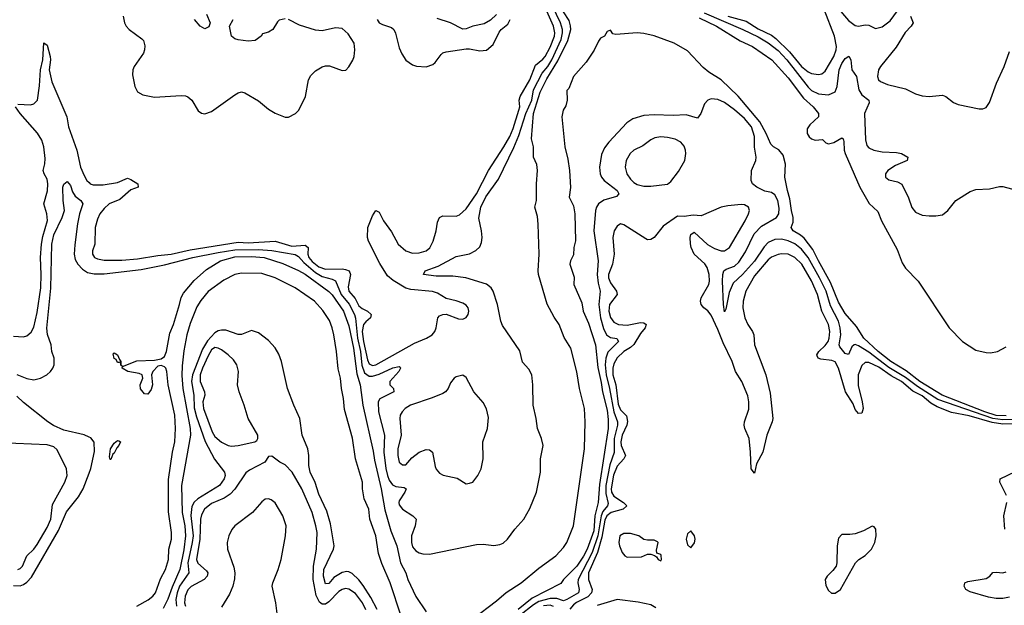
# Model space of a CAD drawing. Header units: inches. Extents: x 1449094 to 1618372, y 389908 to 534307.
# Tile 327 of 494: x 1559586 to 1565459, y 472116 to 475609. Entities that reach past the tile are written whole.
import ezdxf

# ---------------------------------------------------------------- set-up
doc = ezdxf.new("R2010")
doc.units = ezdxf.units.IN
doc.header["$MEASUREMENT"] = 0
doc.layers.add('B5457', color=7, linetype='Continuous')
doc.layers.add('B5467', color=7, linetype='Continuous')

msp = doc.modelspace()

# ---------------------------------------------------------------- linework, layer by layer
at = {"layer": 'B5457', "color": 5}
for points, elevation in [([(1559575.2, 475104.8), (1559650, 475101.7), (1559670, 475106.3), (1559691.7, 475128.3), (1559705.1, 475214.9), (1559711, 475309), (1559724.1, 475370), (1559730, 475470.6), (1559750, 475457.1), (1559767.5, 475390), (1559770.6, 475370), (1559762.7, 475310), (1559778.9, 475238.9), (1559867.5, 475030), (1559878.1, 474970), (1559927.3, 474830), (1559950, 474730.3), (1559970, 474678.9), (1559986.7, 474650), (1560000, 474637.3)], 480), ([(1559550, 473720.3), (1559610, 473717.5), (1559630, 473723.5), (1559654.6, 473745.4), (1559670, 473774), (1559690, 473863), (1559711.9, 474010), (1559714.5, 474090), (1559710.6, 474190), (1559716.7, 474270), (1559724.2, 474315.8), (1559751.7, 474411.7), (1559749.3, 474450), (1559730.6, 474510), (1559752.5, 474587.5), (1559755.2, 474630), (1559750, 474658.7), (1559731.6, 474690), (1559725.8, 474710), (1559736.6, 474750), (1559738, 474782), (1559730.6, 474850), (1559719.1, 474890), (1559692, 474932), (1559589.4, 475050), (1559561.4, 475090)], 480), ([(1559570, 473492.7), (1559630, 473467.9), (1559670, 473461.7), (1559710, 473470.7), (1559748.7, 473490), (1559769.8, 473510), (1559783.9, 473530), (1559791.1, 473550), (1559791.2, 473590), (1559777.7, 473630), (1559773.8, 473670), (1559752, 473732), (1559748.2, 473768.2), (1559771.8, 474008.2), (1559779, 474270), (1559790, 474325), (1559839.1, 474430), (1559853, 474470), (1559844.9, 474530), (1559844.7, 474610), (1559850, 474628.2), (1559870, 474643.6), (1559890, 474619.3), (1559901.9, 474581.9), (1559916.6, 474556.6), (1559950.2, 474530), (1559963.7, 474510), (1559943.4, 474450), (1559931.3, 474391.3), (1559914.7, 474265.3), (1559912, 474210), (1559918.1, 474178.1), (1559932.6, 474150), (1559960.2, 474120.2), (1559990, 474101.6), (1560000, 474099.4)], 460), ([(1560000, 473119.2), (1559970, 473132.8), (1559850, 473159.9), (1559788.3, 473188.3), (1559754.5, 473210), (1559610, 473325), (1559570, 473362.7)], 460), ([(1559575.1, 472330), (1559590, 472336.1), (1559603.9, 472350), (1559628.4, 472411.6), (1559670, 472451.6), (1559690, 472478.3), (1559750, 472579.7), (1559771.2, 472630), (1559782.8, 472717.2), (1559856, 472850), (1559869.7, 472890), (1559864.7, 472930), (1559810, 473043.1), (1559790, 473061.8), (1559750, 473073.8), (1559470, 473084.6)], 480), ([(1559550, 472233), (1559590, 472232.7), (1559610, 472239.9), (1559630, 472253.3), (1559656.2, 472283.8), (1559817.3, 472562.7), (1559865.7, 472674.3), (1559937, 472763), (1559965.3, 472810), (1560000, 472904.3)], 460)]:
    msp.add_lwpolyline(points, dxfattribs=dict(at, elevation=elevation))
at = {"layer": 'B5467', "color": 5}
for points, elevation in [([(1564390, 475769.4), (1564530, 475604.6), (1564570, 475573.5), (1564590, 475570.2), (1564630, 475579), (1564650, 475577), (1564690, 475556.9), (1564730, 475566.2), (1564777.6, 475602.4), (1564850, 475698.9)], 480), ([(1560000, 474099.4), (1560030, 474093), (1560090, 474093.9), (1560310, 474119.9), (1560450, 474145.9), (1560619.2, 474190), (1560770, 474220.6), (1560870, 474236.1), (1561010, 474238.2), (1561090, 474232.1), (1561230, 474208.5), (1561250, 474196.5), (1561280.5, 474160.5), (1561350, 474100.7), (1561390, 474076.8), (1561450, 474060.7), (1561470.6, 474050.6), (1561504.1, 473970), (1561552.4, 473912.4), (1561584, 473850), (1561589.6, 473829.6), (1561601.2, 473710), (1561618.2, 473630), (1561627.8, 473547.8), (1561643.4, 473503.4), (1561670, 473483.4), (1561690, 473482.5), (1561730, 473493.6), (1561812.5, 473532.5), (1561850, 473540.7), (1561856.4, 473536.4), (1561858.2, 473530), (1561847.1, 473510), (1561793.5, 473450), (1561793.8, 473430), (1561816.5, 473410), (1561818.9, 473390), (1561733.5, 473346.5), (1561725, 473330), (1561725.7, 473270), (1561761.8, 473130), (1561757.4, 473030), (1561770, 472931.8), (1561779.8, 472890), (1561790, 472862.3), (1561810, 472834.1), (1561830, 472824.5), (1561879.1, 472819.1), (1561891.5, 472811.5), (1561884.1, 472790), (1561850, 472738.4), (1561847, 472730), (1561850, 472714.8), (1561870, 472688.8), (1561930.8, 472650), (1561950.4, 472630), (1561945.3, 472590), (1561922.8, 472530), (1561922.9, 472490), (1561930, 472464.9), (1561950, 472441.3), (1561970, 472428.2), (1561990, 472422), (1562030, 472420.5), (1562310, 472478.7), (1562350, 472480.3), (1562413.5, 472473.5), (1562450, 472478.3), (1562470, 472487.4), (1562496.3, 472510), (1562540.5, 472570), (1562593.5, 472630), (1562630, 472692.7), (1562669, 472790), (1562693.3, 472910), (1562692.1, 472990), (1562708.3, 473070), (1562698.5, 473110), (1562674, 473170), (1562666, 473230), (1562648, 473310), (1562647.2, 473430), (1562640.5, 473490), (1562623.9, 473523.9), (1562585.8, 473565.8), (1562570, 473634.5), (1562465.1, 473785.1), (1562455.8, 473810), (1562435.8, 473910), (1562409.9, 473989.9), (1562398.9, 474010), (1562370, 474031), (1562248.3, 474068.4), (1562170, 474079.2), (1562070, 474079.9), (1561994, 474090), (1562005.1, 474110), (1562081.5, 474138.5), (1562190, 474195.5), (1562270, 474213), (1562307.4, 474232.6), (1562330, 474254), (1562340.8, 474279.2), (1562344.6, 474310), (1562341.3, 474350), (1562325.4, 474425.4), (1562336.4, 474490), (1562367.2, 474552.8), (1562441.5, 474658.5), (1562533.6, 474846.4), (1562562.6, 474917.4), (1562606.1, 475050), (1562641.3, 475130), (1562651, 475190), (1562703, 475290), (1562737.4, 475330), (1562761, 475370), (1562815.8, 475490), (1562824.7, 475530), (1562823.8, 475550), (1562812.9, 475590), (1562763.6, 475690)], 460), ([(1560000, 474637.3), (1560007.6, 474630), (1560024.2, 474624.2), (1560084, 474624), (1560170, 474637.2), (1560230, 474663.2), (1560250, 474656.3), (1560290.5, 474629.5), (1560293.4, 474610), (1560250, 474594.8), (1560183.8, 474536.2), (1560120.3, 474510), (1560090, 474483.1), (1560065, 474450), (1560050, 474419.6), (1560036.6, 474370), (1560034.7, 474270), (1560021.6, 474230), (1560021.2, 474210), (1560033.4, 474190), (1560050, 474181.7), (1560090, 474175.1), (1560195, 474175), (1560290, 474181.9), (1560410, 474202.9), (1560490, 474210.7), (1560603.4, 474236.6), (1560890, 474282.5), (1560950, 474277.7), (1561110, 474287.8), (1561210, 474258.4), (1561290, 474263.8), (1561306.6, 474250), (1561305.3, 474210), (1561310.1, 474190), (1561330, 474165.7), (1561370, 474135.2), (1561410, 474121.9), (1561510, 474122.1), (1561530, 474119.9), (1561550.9, 474110), (1561558.5, 474090), (1561544.9, 474015.1), (1561548.6, 473990), (1561586.6, 473946.6), (1561610, 473901.4), (1561630, 473885.3), (1561661.4, 473870), (1561682.3, 473850), (1561678.2, 473830), (1561650, 473807.7), (1561637.8, 473790), (1561630, 473750), (1561636.4, 473690), (1561660.5, 473580.5), (1561670, 473556.4), (1561690, 473546.3), (1561710, 473550.1), (1561940.3, 473679.7), (1562013, 473710), (1562046.6, 473730), (1562062, 473750), (1562069.7, 473770), (1562079.6, 473830), (1562090, 473841.6), (1562110, 473850.4), (1562130, 473852.4), (1562203.8, 473823.8), (1562230, 473822), (1562250, 473833), (1562260.5, 473850), (1562265.1, 473870), (1562261.3, 473890), (1562250, 473907), (1562230, 473918.7), (1562190, 473932.8), (1562130, 473946), (1562077.4, 473977.4), (1562047.6, 473987.6), (1561919.8, 473999.8), (1561890, 474006.6), (1561813.2, 474053.2), (1561780.6, 474080.6), (1561734.1, 474154.1), (1561667.6, 474287.6), (1561660.8, 474310), (1561662.5, 474370), (1561690, 474438.3), (1561710, 474470.4), (1561730, 474460.3), (1561756.1, 474410), (1561803.3, 474343.3), (1561844.5, 474270), (1561890, 474231.1), (1561930, 474217.1), (1561970, 474217.8), (1562010, 474230.1), (1562032.3, 474247.7), (1562052.9, 474287), (1562071.2, 474348.8), (1562078, 474402), (1562090, 474428.7), (1562110, 474438.8), (1562190, 474437.8), (1562210, 474444.2), (1562250, 474480.2), (1562310, 474569.4), (1562381.6, 474710), (1562474.3, 474850), (1562510, 474913.1), (1562530, 474960.5), (1562563.8, 475070), (1562568.7, 475090), (1562564.9, 475130), (1562572.1, 475150), (1562628.2, 475250), (1562662.5, 475337.5), (1562707, 475373), (1562719.9, 475390), (1562750, 475445.4), (1562775.7, 475510), (1562777.6, 475530), (1562770, 475570.6), (1562730, 475660.5)], 480), ([(1560204, 475630), (1560210.6, 475590), (1560222, 475570), (1560239.1, 475550), (1560315.4, 475495.4), (1560324.4, 475484.4), (1560333.4, 475453.4), (1560331.8, 475430), (1560324, 475410), (1560268.8, 475330), (1560261.1, 475310), (1560259.9, 475279.9), (1560274, 475210), (1560290, 475179.1), (1560321.6, 475161.6), (1560390, 475146.9), (1560550, 475156.9), (1560574.8, 475154.8), (1560590, 475148.9), (1560612.2, 475130), (1560650, 475064.9), (1560670, 475050.5), (1560690, 475048.4), (1560730, 475062.4), (1560870, 475161.3), (1560890, 475173), (1560910, 475178), (1560930, 475173), (1561010, 475125.5), (1561070, 475076.3), (1561110, 475050.7), (1561170, 475027.3), (1561190, 475027.3), (1561231.2, 475048.8), (1561252, 475070), (1561291.6, 475150), (1561309.8, 475250.2), (1561323.3, 475276.7), (1561350, 475304.9), (1561390, 475328.5), (1561410, 475333.4), (1561433.7, 475333.7), (1561510, 475306.4), (1561531.2, 475308.8), (1561550, 475327.3), (1561573.3, 475366.7), (1561581.3, 475390), (1561586.3, 475430), (1561581.6, 475470), (1561545.5, 475525.5), (1561510, 475556.9), (1561470, 475561.5), (1561390, 475543.1), (1561350, 475546), (1561255.5, 475575.5), (1561190, 475609.7)], 520), ([(1560701.3, 475641.3), (1560722.8, 475590), (1560714.4, 475565.6), (1560690, 475555.3), (1560662, 475570), (1560628.7, 475610)], 520), ([(1562430, 475639.5), (1562394.3, 475605.7), (1562356.4, 475583.6), (1562289.3, 475570.7), (1562250, 475554), (1562230, 475551.8), (1562156, 475590), (1562075.5, 475615.5)], 520), ([(1562290, 472034.8), (1562430, 472141.6), (1562488.4, 472191.6), (1562576.8, 472250), (1562682.3, 472337.7), (1562784.2, 472410), (1562830, 472460.2), (1562849.8, 472490), (1562888.7, 472590), (1562954.7, 473050), (1562959, 473210), (1562954.7, 473290), (1562925.7, 473410), (1562910, 473509.2), (1562873.7, 473650), (1562833.6, 473713.6), (1562803.5, 473790), (1562774.2, 473834.2), (1562732.9, 473912.9), (1562681.6, 474090), (1562678.9, 474110), (1562684.8, 474210), (1562679.1, 474390), (1562674.1, 474434.1), (1562658.7, 474490), (1562668.6, 474531.4), (1562668.7, 474630), (1562674.8, 474710), (1562670, 474745.1), (1562651.9, 474790), (1562650.5, 474850), (1562639.2, 474899.2), (1562650.7, 475050), (1562690, 475177), (1562730, 475255.6), (1562796.4, 475363.6), (1562854.8, 475485.2), (1562873.1, 475550), (1562872.4, 475572.4), (1562863.4, 475603.4), (1562830, 475655.4)], 440), ([(1563639.9, 475619.9), (1563742.7, 475570), (1563883.3, 475483.3), (1563957.4, 475450), (1564073.2, 475370), (1564170, 475261.6), (1564261.9, 475141.9), (1564318.6, 475090), (1564351, 475050), (1564350.1, 475030), (1564298.8, 474981.2), (1564282.9, 474957.1), (1564282.4, 474930), (1564294.6, 474910), (1564310, 474897.4), (1564330, 474891.3), (1564373.8, 474893.8), (1564395.1, 474875.1), (1564410, 474868.9), (1564443, 474877), (1564490, 474903.7), (1564497.5, 474897.5), (1564502, 474882), (1564503.7, 474830), (1564510.1, 474810), (1564597.6, 474610), (1564653.4, 474513.4), (1564704.1, 474464.1), (1564726, 474410), (1564819.1, 474239.1), (1564850, 474159), (1564870, 474126.1), (1564945.2, 474050), (1565130, 473770.4), (1565210, 473690.4), (1565290, 473638.4), (1565350, 473623), (1565377.5, 473622.5), (1565418, 473630), (1565470, 473658)], 440), ([(1563669.1, 475649.1), (1563899.5, 475550), (1563990, 475506.2), (1564050, 475471.5), (1564110, 475424.6), (1564161.4, 475370), (1564290, 475206), (1564310, 475186.5), (1564350, 475166.5), (1564410, 475161.3), (1564450, 475179.3), (1564463.1, 475210), (1564474.1, 475310), (1564490, 475348.2), (1564510, 475377.7), (1564532, 475392), (1564542.9, 475370), (1564550.2, 475310.2), (1564577.6, 475270), (1564591.7, 475190), (1564610, 475160.5), (1564650.2, 475130), (1564653.7, 475113.7), (1564625.3, 475050), (1564631.9, 474891.9), (1564639.2, 474859.2), (1564650, 474844.6), (1564680.7, 474830), (1564730, 474820.6), (1564816.9, 474816.9), (1564844.9, 474810), (1564884, 474790), (1564878.8, 474770), (1564810, 474738.7), (1564764.9, 474710), (1564750.7, 474690), (1564750.8, 474670), (1564770, 474654), (1564822, 474642), (1564848.6, 474628.6), (1564886.9, 474546.9), (1564907.8, 474487.8), (1564930, 474461.6), (1564970, 474443.8), (1565010, 474438.4), (1565050, 474438.4), (1565090, 474446), (1565122, 474470), (1565169.7, 474530.3), (1565255.6, 474584.4), (1565290, 474596.9), (1565370, 474599.5), (1565430, 474614.9), (1565450, 474614.9), (1565531.7, 474591.7)], 460), ([(1563810, 475629.2), (1563920.1, 475600.1), (1563990, 475555.1), (1564070, 475516.7), (1564097.2, 475497.2), (1564177.4, 475417.3), (1564250, 475328.9), (1564290, 475297.2), (1564310, 475287.9), (1564350, 475282.2), (1564370, 475286.8), (1564390, 475302.3), (1564442.5, 475390), (1564456.2, 475430), (1564458.3, 475450), (1564446.2, 475510), (1564383.6, 475670)], 480), ([(1564900.2, 475630), (1564914.7, 475590), (1564904, 475570), (1564867.4, 475532.6), (1564813.9, 475446.1), (1564719.7, 475330), (1564709.4, 475310), (1564702.9, 475270), (1564709.2, 475250), (1564720.3, 475240.3), (1564761.6, 475221.6), (1564870, 475196), (1564930, 475166.7), (1564970, 475154), (1565010.3, 475150.3), (1565090, 475158.5), (1565110, 475150.3), (1565155.1, 475115.1), (1565183.9, 475103.9), (1565310, 475077.1), (1565330, 475077.3), (1565350, 475086), (1565370, 475116), (1565412.7, 475230), (1565458, 475330), (1565490, 475419.1)], 480), ([(1561170, 475614), (1561134.2, 475605.8), (1561123.1, 475596.9), (1561096, 475550), (1561070, 475535.3), (1561035.3, 475524.7), (1561026, 475510), (1560990, 475485.6), (1560950, 475480.9), (1560890, 475489), (1560870, 475495.3), (1560849.2, 475510), (1560838, 475570), (1560859, 475610)], 520), ([(1561719.3, 475610), (1561730.7, 475590), (1561750, 475579.5), (1561803.2, 475563.2), (1561818.3, 475550), (1561828.4, 475528.4), (1561850, 475440.7), (1561865, 475404.9), (1561890, 475367.7), (1561930, 475339.3), (1561952.5, 475332.5), (1562010, 475328.2), (1562050, 475341.6), (1562065.4, 475354.6), (1562099.4, 475400.6), (1562110, 475410.4), (1562130, 475418), (1562250, 475436), (1562270, 475436), (1562330, 475422.8), (1562370, 475426.8), (1562410, 475461), (1562445.4, 475534.6), (1562458, 475550), (1562498, 475582), (1562511.5, 475610)], 520), ([(1565470, 473245.4), (1565411, 473249), (1565342.8, 473270), (1565089, 473369), (1564954.9, 473450), (1564874.4, 473514.4), (1564783.1, 473570), (1564706.7, 473630), (1564621.1, 473710), (1564578, 473778), (1564510, 473857.1), (1564470, 473924.1), (1564422.1, 474042.1), (1564350, 474169.9), (1564317.3, 474237.3), (1564265.3, 474305.3), (1564244.4, 474324.4), (1564199.1, 474350), (1564187.2, 474370), (1564199.4, 474400.6), (1564199.9, 474430), (1564189.3, 474470.7), (1564180.2, 474540.2), (1564164.9, 474590), (1564149.8, 474670), (1564153.6, 474746.4), (1564140.6, 474800.6), (1564113.6, 474833.6), (1564081.8, 474850), (1564065.7, 474865.7), (1564039.1, 474930), (1563999.9, 474999.9), (1563872.3, 475152.3), (1563771, 475251), (1563696.8, 475296.8), (1563663.1, 475323.1), (1563570, 475423.4), (1563490, 475469.9), (1563370, 475513.1), (1563310, 475526.6), (1563270, 475529.8), (1563141.2, 475521.2), (1563124, 475524), (1563110, 475546), (1563090, 475538), (1563074, 475510), (1563050, 475498), (1563038.4, 475481.6), (1563012.9, 475427.1), (1562964.6, 475355.4), (1562890, 475269.4), (1562862, 475198), (1562850, 475186), (1562851.3, 475130), (1562844, 475096), (1562828, 475070), (1562820.4, 475030), (1562837.4, 474850), (1562856.2, 474776.2), (1562865, 474710), (1562871.6, 474608.4), (1562863, 474550), (1562890, 474498), (1562897, 474450), (1562902, 474290), (1562890.8, 474250), (1562890, 474206), (1562871.3, 474170), (1562867.3, 474150), (1562892.7, 474072.7), (1562890.6, 474030), (1562939.6, 473919.6), (1562947.2, 473870), (1562978.9, 473798.9), (1563020.1, 473670), (1563035.1, 473535.1), (1563054.8, 473445.2), (1563061.9, 473390), (1563090, 473279.5), (1563095.3, 473224.7), (1563095.4, 473170), (1563044.4, 472835.6), (1563036.9, 472730), (1563017.4, 472650), (1563010, 472561), (1562971.6, 472450), (1562950, 472409), (1562910, 472349), (1562830.8, 472270), (1562814.3, 472245.7), (1562642.4, 472157.6), (1562559.3, 472090)], 440), ([(1565550, 473224.1), (1565450, 473221.7), (1565390, 473230.4), (1565063.2, 473343.2), (1564941.5, 473421.5), (1564870, 473474.9), (1564770, 473534.6), (1564650, 473625.7), (1564590, 473664.1), (1564570, 473672.1), (1564564.4, 473670), (1564550, 473657.8), (1564530, 473612.6), (1564510, 473617.7), (1564477.1, 473657.1), (1564474.8, 473670), (1564483.8, 473730), (1564480.4, 473770), (1564470.5, 473810), (1564421.9, 473901.9), (1564396.8, 473990), (1564357.7, 474070), (1564290, 474190.3), (1564250, 474240.6), (1564210, 474272.7), (1564170, 474290.2), (1564130, 474299), (1564090, 474297.8), (1564050, 474279.3), (1564026.2, 474253.8), (1563970, 474167.7), (1563897.8, 474090), (1563841.9, 474038.1), (1563818.5, 473981.5), (1563797.4, 473882.6), (1563790, 473866.6), (1563783.9, 473910), (1563778.9, 474050), (1563779.7, 474090), (1563786.2, 474110), (1563799.3, 474120.7), (1563850, 474139.2), (1563876.6, 474163.4), (1563915.5, 474224.5), (1563967.9, 474332.1), (1564010, 474376.6), (1564101, 474430), (1564113.8, 474450), (1564116.1, 474483.9), (1564108.5, 474530), (1564090, 474563.7), (1564070, 474577.5), (1564030, 474587), (1563982, 474610), (1563956.8, 474630), (1563948.6, 474650), (1563951, 474710), (1563977.1, 474770), (1563979, 474790), (1563969.3, 474849.3), (1563970, 474913.2), (1563951, 474970), (1563910, 475019.4), (1563850, 475071.6), (1563790, 475115.3), (1563750, 475133.3), (1563710, 475136.4), (1563690, 475128.3), (1563670, 475107.3), (1563648.7, 475050), (1563630, 475020.7), (1563560.6, 475040.6), (1563483.2, 475036.8), (1563370, 475042.5), (1563310, 475038.5), (1563243.1, 475016.9), (1563207, 474993), (1563101.1, 474878.9), (1563075, 474845), (1563055.7, 474804.3), (1563045.3, 474730), (1563049.4, 474690), (1563057.1, 474670), (1563071.8, 474650), (1563149.3, 474590), (1563159.6, 474570), (1563145.2, 474554.8), (1563070, 474532.7), (1563038, 474510), (1563025.9, 474490), (1563020.8, 474470), (1563010.1, 474349.9), (1563035.9, 474170), (1563030.6, 474090), (1563036.5, 474036.5), (1563048.3, 473990), (1563040, 473910), (1563050.8, 473830), (1563067.5, 473767.5), (1563085.7, 473730), (1563110, 473714.1), (1563147.9, 473707.9), (1563158.3, 473690), (1563094.8, 473625.2), (1563082.4, 473590), (1563078.5, 473550), (1563084.9, 473490), (1563104.5, 473410), (1563129.7, 473269.7), (1563151.7, 473210), (1563151, 473191), (1563131.2, 473110), (1563132.4, 473027.6), (1563106.4, 472953.6), (1563083, 472830), (1563082.4, 472782.4), (1563096.6, 472723.4), (1563092.4, 472710), (1563065, 472675), (1563055, 472650), (1563035, 472530), (1563001.1, 472430), (1562918.2, 472270), (1562915.2, 472250), (1562924.1, 472210), (1562918.5, 472190), (1562850, 472150.3), (1562830, 472141.8), (1562790, 472156.1), (1562750, 472157), (1562682.2, 472137.8), (1562650, 472118.3), (1562570, 472055.2)], 460), ([(1565561.2, 473198.8), (1565450, 473196.3), (1565386.2, 473206.2), (1565250, 473246.7), (1565145, 473265), (1565058.8, 473298.8), (1565021.5, 473321.5), (1564970, 473364.7), (1564913.6, 473393.6), (1564845, 473450), (1564784.7, 473484.7), (1564710, 473536.9), (1564650, 473564.4), (1564630, 473564.1), (1564610, 473546.6), (1564588.2, 473490), (1564586.7, 473426.7), (1564611.3, 473330), (1564616.6, 473290), (1564610, 473261.1), (1564590, 473260.3), (1564570, 473284.7), (1564558.5, 473318.5), (1564511.1, 473390), (1564470, 473529.8), (1564450, 473567.4), (1564430, 473576.2), (1564364.1, 473584), (1564349.7, 473590), (1564343.3, 473603.3), (1564341.4, 473610), (1564353, 473630), (1564390, 473665.1), (1564407.5, 473690), (1564414.9, 473710), (1564418.3, 473750), (1564410.4, 473790), (1564370.3, 473870.3), (1564344.5, 473970), (1564310, 474052.2), (1564251.6, 474150), (1564210, 474189.9), (1564170, 474209.4), (1564130, 474212.9), (1564110, 474209.3), (1564070, 474191.7), (1564050, 474177), (1563970, 474080.5), (1563918.1, 473990), (1563901.1, 473930), (1563899.1, 473890), (1563911.7, 473830), (1563928.4, 473790), (1563956.9, 473750), (1563965.2, 473730), (1563969, 473670), (1564037.3, 473490), (1564062, 473382), (1564078.5, 473230), (1564074.7, 473210), (1564042.6, 473130), (1564018.2, 473030), (1563980.9, 472959.1), (1563970, 472904.5), (1563950, 472929.2), (1563945.8, 473030), (1563936.8, 473110), (1563910.7, 473170), (1563907.1, 473190), (1563909, 473210), (1563935.2, 473284.8), (1563936.2, 473330), (1563930, 473364.4), (1563892.6, 473450), (1563855, 473510), (1563836.3, 473570), (1563781.3, 473681.3), (1563750, 473762), (1563710, 473846), (1563690, 473873.3), (1563666.9, 473890), (1563651.8, 473910), (1563647.8, 473930), (1563651.2, 473950), (1563696.2, 474030), (1563700.4, 474050), (1563698.9, 474090), (1563687.1, 474130), (1563672.6, 474152.6), (1563610, 474211.2), (1563591.6, 474250), (1563587.4, 474272.6), (1563586.2, 474310), (1563590, 474326.8), (1563610, 474342.4), (1563688.5, 474268.5), (1563730, 474243.5), (1563770, 474230.3), (1563789.7, 474230.3), (1563820.5, 474250), (1563914, 474410), (1563934, 474450), (1563938.7, 474470), (1563933.6, 474490), (1563910, 474505.1), (1563890, 474507.6), (1563810, 474498.7), (1563770.7, 474490), (1563650, 474439.6), (1563602.7, 474442.7), (1563550, 474436), (1563510, 474437.2), (1563423.4, 474376.6), (1563371.6, 474310), (1563350, 474297.3), (1563330, 474296.8), (1563321, 474301), (1563190, 474386.3), (1563170, 474391.5), (1563150, 474377.6), (1563131.7, 474350), (1563123.8, 474310), (1563132.5, 474210), (1563122.3, 474150), (1563099.1, 474090), (1563098.5, 474070), (1563110, 474039), (1563146.3, 473990), (1563149, 473970), (1563103.7, 473910), (1563099.9, 473870), (1563110, 473832.3), (1563130, 473803.9), (1563158, 473790), (1563210, 473787.6), (1563290, 473802.6), (1563310, 473801.6), (1563323.6, 473790), (1563317.5, 473770), (1563290, 473737.1), (1563249.3, 473670.7), (1563230, 473653.8), (1563188.9, 473630), (1563150, 473592.2), (1563130, 473556.8), (1563123.6, 473530), (1563124.8, 473490), (1563141.4, 473430), (1563156.2, 473316.2), (1563170, 473281.8), (1563206.1, 473246), (1563212.1, 473212.1), (1563207.6, 473190), (1563180.7, 473130), (1563172.1, 473090), (1563173.8, 473070), (1563198.8, 473010), (1563190.1, 472990), (1563150, 472946.6), (1563128.9, 472891.1), (1563114.3, 472810), (1563117.1, 472790), (1563130, 472766.4), (1563186.8, 472730), (1563207.4, 472710), (1563186.7, 472690), (1563113.4, 472670), (1563088.7, 472650), (1563077, 472623), (1563058.3, 472521.7), (1563031.8, 472430), (1562979.2, 472310), (1562978.8, 472270), (1562999.9, 472210), (1562997.4, 472190), (1562974.2, 472165.7), (1562908.1, 472131.9), (1562890, 472118.2), (1562867.4, 472092.6)], 480), ([(1560285.6, 472110), (1560352.3, 472147.7), (1560381, 472170), (1560395.9, 472190), (1560427, 472273), (1560457, 472330), (1560473.1, 472390), (1560475.6, 472450), (1560491.2, 472510), (1560492.5, 472550), (1560473.4, 472673.4), (1560473.5, 472866.5), (1560496.9, 473030), (1560510.9, 473090), (1560515.9, 473170), (1560511.4, 473250), (1560472.3, 473430), (1560464.3, 473510), (1560458.1, 473530), (1560450, 473539.1), (1560430, 473547), (1560410, 473542.5), (1560380.2, 473510), (1560372.9, 473490), (1560378.6, 473430), (1560370, 473403.6), (1560350, 473375.6), (1560330, 473377.6), (1560307, 473407), (1560304.2, 473430), (1560320.2, 473470), (1560317.7, 473490), (1560298.4, 473498.4), (1560230.6, 473510.6), (1560198.4, 473530), (1560200.1, 473539.9), (1560285.2, 473574.8), (1560390, 473577.4), (1560430, 473586.3), (1560450, 473600.7), (1560462.1, 473630), (1560481.1, 473738.9), (1560504.5, 473790), (1560540.4, 473910), (1560548.6, 473951.4), (1560562.5, 473977.4), (1560627, 474053), (1560700.4, 474119.6), (1560783.4, 474170), (1560870, 474193.9), (1560970, 474197.4), (1561045.3, 474190), (1561155.5, 474155.5), (1561250, 474112.8), (1561290, 474090.4), (1561430, 473988.3), (1561450, 473966.9), (1561518.7, 473870), (1561550, 473782.3), (1561576.4, 473650), (1561596.6, 473496.5), (1561617.5, 473430), (1561633.1, 473310), (1561694.9, 473034.9), (1561702, 472982), (1561741.7, 472810), (1561764.5, 472684.5), (1561800.4, 472560.4), (1561835.4, 472470), (1561856.9, 472370), (1561889.6, 472310), (1561901.2, 472270), (1561948.6, 472168.6), (1562010, 472076.9)], 440), ([(1561861.5, 472050), (1561796.2, 472250), (1561745.5, 472365.5), (1561725.5, 472425.5), (1561709.9, 472530), (1561674.6, 472630), (1561669, 472690), (1561641.8, 472750), (1561630.4, 472810), (1561630.4, 472850), (1561588.7, 472988.7), (1561572, 473112), (1561523.3, 473283.3), (1561518.2, 473350), (1561505.8, 473410), (1561499.9, 473470), (1561485.6, 473525.6), (1561476.2, 473630), (1561460.4, 473730), (1561450.8, 473770.8), (1561433.8, 473813.8), (1561393.9, 473873.9), (1561344.2, 473930), (1561228.8, 474010), (1561110, 474068.8), (1561030, 474095.3), (1560910, 474096.6), (1560870, 474088.8), (1560804.6, 474055.4), (1560710, 473987.6), (1560666, 473934), (1560643.5, 473896.5), (1560603.7, 473796.3), (1560583.6, 473730), (1560566.1, 473633.9), (1560556, 473544), (1560553.1, 473486.9), (1560560.4, 473410), (1560603, 473170), (1560604.6, 473130), (1560552.3, 472830), (1560554.8, 472670), (1560570.6, 472590), (1560575.1, 472530), (1560566, 472446), (1560541.1, 472330), (1560495.2, 472224.8), (1560470, 472153.2), (1560442.3, 472097.7)], 440), ([(1561718.8, 472090), (1561681.5, 472161.5), (1561634.5, 472234.5), (1561608.4, 472268.4), (1561570, 472305), (1561550, 472315.9), (1561537.3, 472317.3), (1561510, 472310.9), (1561459.2, 472280.8), (1561430, 472246.8), (1561410, 472244.8), (1561398.1, 472290), (1561400.8, 472330), (1561457.1, 472450), (1561461.5, 472470), (1561441.1, 472601.1), (1561417.7, 472677.7), (1561370, 472778.3), (1561348.5, 472848.5), (1561318.4, 472910), (1561310.8, 472949.2), (1561310.7, 473010), (1561305, 473050), (1561270.7, 473130), (1561256.8, 473230), (1561220.9, 473310), (1561183.5, 473410), (1561147.8, 473570), (1561132.9, 473612.9), (1561110, 473651.3), (1561070, 473695.4), (1561010, 473741.3), (1560970, 473755.6), (1560908.9, 473731.1), (1560890, 473732.1), (1560816.4, 473756.4), (1560790, 473757.6), (1560770, 473752.6), (1560750, 473740.5), (1560706.8, 473693.2), (1560676.4, 473643.6), (1560616.4, 473490), (1560611.2, 473450), (1560624.4, 473370), (1560626.8, 473293.2), (1560640.2, 473240.2), (1560693.4, 473093.4), (1560747.8, 472987.8), (1560807.4, 472910), (1560811, 472890), (1560806.4, 472870), (1560778.5, 472830), (1560648.7, 472751.3), (1560628, 472732), (1560614, 472706), (1560607.9, 472652.1), (1560620.7, 472530), (1560615.8, 472490), (1560588.4, 472370), (1560595.6, 472310), (1560540.5, 472230), (1560524.7, 472190), (1560518.3, 472150), (1560522.5, 472110)], 460), ([(1560000, 472904.3), (1560010, 472931.5), (1560032.6, 473032.6), (1560030, 473089.5), (1560010, 473114.6), (1560000, 473119.2)], 460), ([(1561650, 472088.7), (1561631.9, 472130), (1561590, 472186.2), (1561550, 472211.1), (1561530, 472215.3), (1561510, 472211), (1561490, 472198.5), (1561430, 472136.3), (1561410, 472123.4), (1561390, 472123.4), (1561374.7, 472134.7), (1561354.5, 472174.5), (1561336.6, 472270), (1561338.8, 472350), (1561356.4, 472450), (1561359.7, 472550), (1561353.6, 472590), (1561330.4, 472670), (1561268.7, 472810), (1561210.9, 472910), (1561170, 472953.2), (1561138, 472970), (1561090, 473004.5), (1561070, 473004), (1561048.9, 472970), (1560957.5, 472922.5), (1560934.7, 472905.3), (1560870, 472809.1), (1560841.3, 472778.7), (1560805.3, 472754.7), (1560730, 472722.1), (1560688, 472690), (1560670, 472655.6), (1560664.4, 472630), (1560660.7, 472510), (1560640.2, 472390), (1560648, 472368), (1560701.2, 472321.2), (1560707.9, 472310), (1560704.6, 472290), (1560685.8, 472270), (1560610, 472227.4), (1560590, 472207.3), (1560573.3, 472170), (1560569.7, 472130), (1560575.1, 472110)], 480), ([(1565472.7, 472770), (1565432, 472850), (1565434.3, 472870), (1565526.5, 472913.5)], 480), ([(1561124.4, 472050), (1561114.2, 472130), (1561093.2, 472230), (1561095.7, 472250), (1561127.8, 472330), (1561146.1, 472390), (1561172.2, 472530), (1561175.2, 472590), (1561156.2, 472650), (1561110, 472726.3), (1561085.8, 472745.8), (1561070, 472751.3), (1561050, 472748.3), (1561030, 472733.8), (1560974.4, 472670), (1560870.1, 472589.9), (1560852, 472568), (1560832.9, 472530), (1560824.8, 472490), (1560825.9, 472450), (1560863.8, 472343.8), (1560868.8, 472310), (1560867.3, 472272.7), (1560856.8, 472230), (1560837.2, 472182.8), (1560790, 472104.2)], 520), ([(1565462.7, 472570), (1565456.5, 472650), (1565473.7, 472730)], 480), ([(1565490, 472164), (1565450, 472156.3), (1565410, 472156.1), (1565363.8, 472163.8), (1565256.2, 472196.2), (1565229.6, 472210), (1565219.6, 472230), (1565221.3, 472238.7), (1565224.5, 472250), (1565241.8, 472258.2), (1565350, 472275.8), (1565373.3, 472290), (1565390, 472310.6), (1565410, 472314), (1565450, 472309.3), (1565470, 472315.9)], 480), ([(1562770, 472109.6), (1562750, 472116.4), (1562710, 472113.5)], 480), ([(1563381.1, 472101.1), (1563350, 472118.7), (1563275.3, 472135.3), (1563150, 472149.9), (1563030, 472114.9)], 520)]:
    msp.add_lwpolyline(points, dxfattribs=dict(at, elevation=elevation))
for points, elevation in [([(1563410, 474909.7), (1563374.9, 474905.1), (1563350, 474892.8), (1563302.7, 474857.3), (1563250, 474830.9), (1563227.8, 474810), (1563203.9, 474770), (1563196.9, 474730), (1563207.2, 474690), (1563230, 474656.9), (1563250, 474637.8), (1563270, 474625.3), (1563310, 474615.9), (1563350, 474616.3), (1563450, 474628.4), (1563470, 474643.8), (1563516, 474704), (1563553.6, 474770), (1563559.8, 474810), (1563558, 474830), (1563550, 474854.5), (1563530, 474878), (1563495.4, 474895.4), (1563450, 474906)], 480), ([(1560198, 473542), (1560190, 473549), (1560188.4, 473568.4), (1560176.8, 473563.2), (1560170, 473565.1), (1560161.5, 473581.5), (1560150, 473587.6), (1560144.4, 473615.6), (1560150, 473622.8), (1560170.4, 473610), (1560181.1, 473581.1), (1560190.6, 473569.4), (1560190.6, 473550.6)], 440), ([(1560750, 473654), (1560730, 473640.2), (1560710, 473604.2), (1560675.9, 473530), (1560663.7, 473490), (1560663.2, 473450), (1560688.8, 473390), (1560689.7, 473370), (1560679.5, 473330), (1560682.1, 473290), (1560735.2, 473150), (1560750, 473123.7), (1560790, 473089.5), (1560830, 473069.4), (1560850, 473064.8), (1560890, 473068.4), (1560988.3, 473091.7), (1561000.9, 473099.1), (1561007, 473110), (1561006, 473130), (1560948.7, 473230), (1560925.6, 473310), (1560894.6, 473390), (1560886.3, 473430), (1560891.7, 473510), (1560881.4, 473550), (1560860.8, 473580.8), (1560830, 473610.6), (1560790, 473639.8), (1560770, 473650.6)], 480), ([(1562230, 473488.7), (1562190, 473479), (1562178, 473470), (1562156.8, 473443.2), (1562142, 473410), (1562126, 473390), (1562110, 473378.9), (1562047.1, 473352.9), (1561918, 473310), (1561886, 473290), (1561866.7, 473270), (1561856.5, 473250), (1561853, 473230), (1561860.8, 473130), (1561841.9, 473050), (1561841.5, 473010), (1561850.4, 472970), (1561870, 472954), (1561890, 472954.4), (1561924.9, 472995.1), (1561969.9, 473030.1), (1562010, 473044.4), (1562030, 473043.1), (1562049.1, 473029.1), (1562063.8, 472943.8), (1562070, 472927.7), (1562090, 472903.8), (1562112.1, 472892.1), (1562195.1, 472875.1), (1562250, 472841), (1562270, 472844.7), (1562290, 472851), (1562319.3, 472890), (1562339.5, 472930), (1562351.6, 472990), (1562349.7, 473090), (1562376, 473170), (1562383.1, 473236.9), (1562371.6, 473288.4), (1562350, 473325.1), (1562295.8, 473390), (1562250, 473475.3)], 480), ([(1560125.2, 472985.2), (1560122.3, 473002.3), (1560128.4, 473050), (1560150, 473082.4), (1560170, 473099.3), (1560177.3, 473097.3), (1560186.8, 473090), (1560178.4, 473070), (1560165.1, 473054.9), (1560150, 473023.6), (1560142.2, 473017.8), (1560130, 472985.2)], 440), ([(1564670, 472588.7), (1564619.5, 472560.5), (1564570, 472542.9), (1564537.5, 472537.5), (1564490, 472537.2), (1564470, 472515.3), (1564462.4, 472470), (1564460.4, 472370), (1564455.5, 472350), (1564436.5, 472323.5), (1564402, 472290), (1564390.7, 472270), (1564393.7, 472233.7), (1564410, 472204.7), (1564428.1, 472188.1), (1564450, 472187.3), (1564481.2, 472210), (1564571.5, 472368.5), (1564591.4, 472388.6), (1564630, 472413.4), (1564666.6, 472450), (1564686.6, 472490), (1564694.5, 472530), (1564693.2, 472570), (1564683.1, 472583.1)], 520), ([(1563190, 472544.5), (1563166.6, 472530), (1563160.4, 472490), (1563164.6, 472470), (1563179.8, 472430), (1563195.8, 472410), (1563210, 472403.8), (1563294.9, 472405.1), (1563330, 472421), (1563350, 472421), (1563372.7, 472412.7), (1563384.7, 472404.7), (1563394, 472390), (1563410, 472382), (1563415.3, 472390), (1563412.9, 472412.9), (1563410, 472418), (1563387.3, 472427.3), (1563384, 472444), (1563395.3, 472490), (1563390, 472495.3), (1563370, 472504), (1563330, 472504), (1563310, 472509.2), (1563279.3, 472530), (1563230, 472544.2)], 520), ([(1563590, 472559.3), (1563570, 472542), (1563562.4, 472510), (1563570, 472476), (1563590, 472458.8), (1563611.9, 472488.1), (1563615.1, 472510), (1563612, 472530)], 520)]:
    msp.add_lwpolyline(points, close=True, dxfattribs=dict(at, elevation=elevation))

doc.saveas('drawing.dxf')
